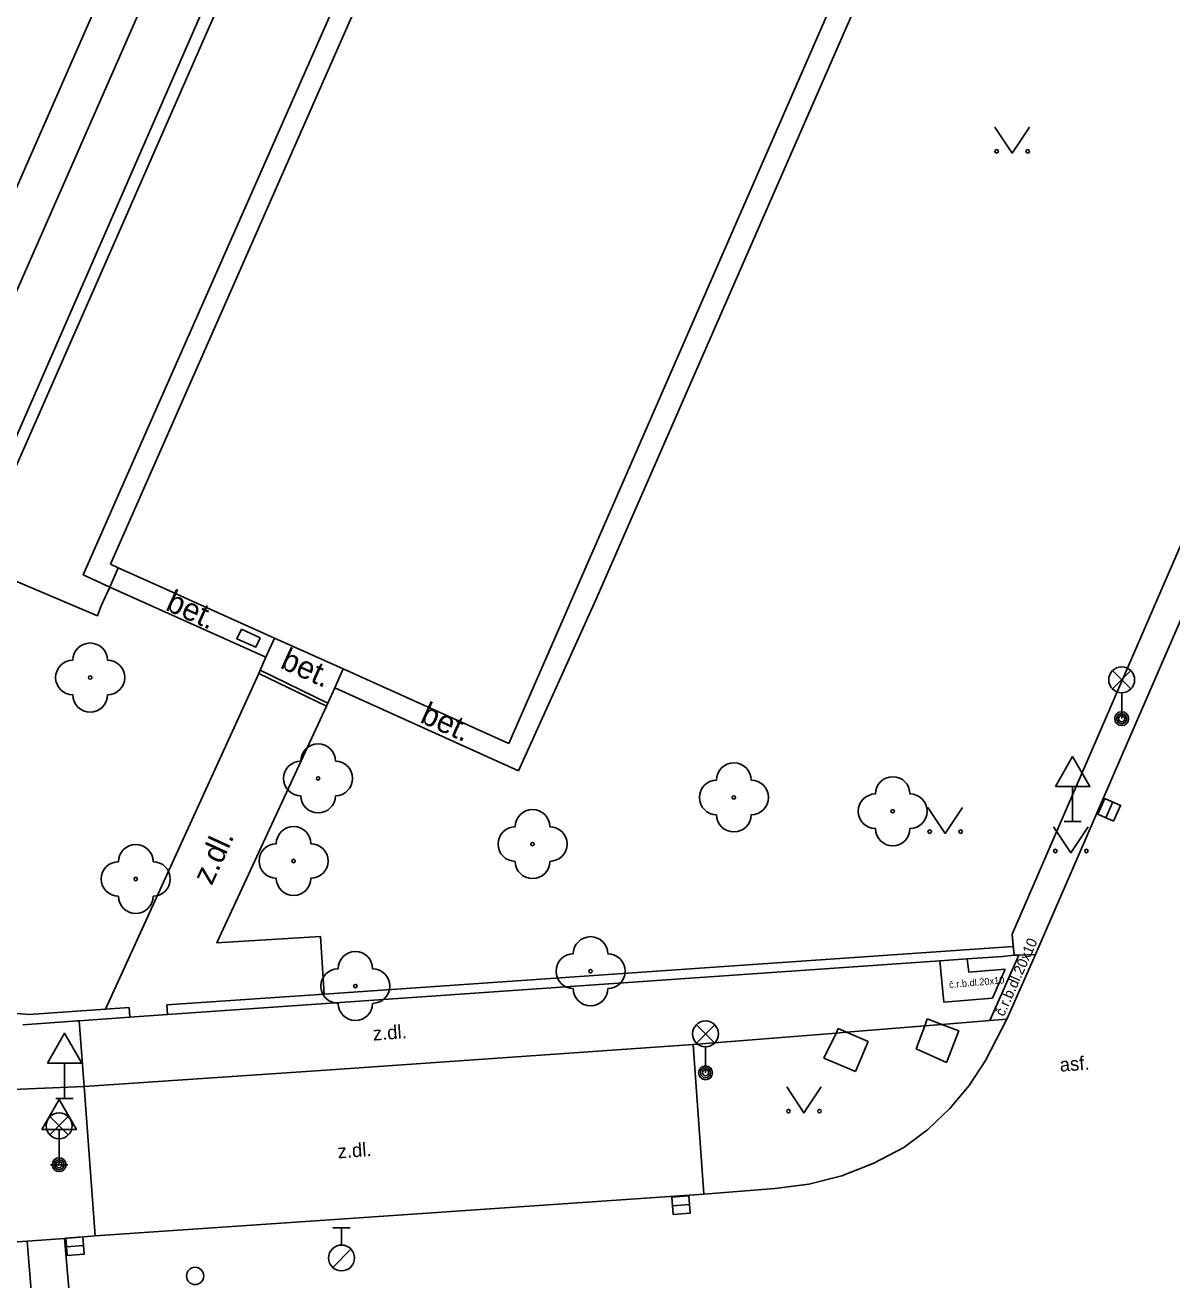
# Model space of a CAD drawing. Extents: x -596024 to -594475, y -1163820 to -1161957.
# Drawn here: x -595841.38 to -595808.16, y -1162091.11 to -1162054.79 of the extents above; entities that cross this region are included whole.
import ezdxf

# ---------------------------------------------------------------- set-up
doc = ezdxf.new("R2010")
doc.units = 0
for name, color, linetype in [('Level 10', 7, 'Continuous'), ('Level 11', 7, 'Continuous'), ('Level 22', 7, 'Continuous'), ('Level 24', 7, 'Continuous'), ('Level 26', 7, 'Continuous'), ('Level 27', 7, 'Continuous'), ('Level 28', 7, 'Continuous'), ('Level 33', 7, 'Continuous'), ('Level 34', 7, 'Continuous'), ('Level 36', 7, 'Continuous'), ('Level 40', 7, 'Continuous'), ('Level 5', 7, 'Continuous'), ('Level 7', 7, 'Continuous'), ('Level 8', 7, 'Continuous')]:
    doc.layers.add(name, color=color, linetype=linetype)

msp = doc.modelspace()

# ---------------------------------------------------------------- linework, layer by layer
at = {"layer": 'Level 10'}
for points in [[(-595770.79, -1161986.56), (-595772.24, -1161989.83), (-595779.32, -1162006.16), (-595780.56, -1162009.01), (-595812.12, -1162081.69)], [(-595828.14, -1162028.75), (-595834.76, -1162043.85), (-595843.54, -1162063.85), (-595848.63, -1162075.44)], [(-595812.95, -1162083.56), (-595812.12, -1162081.69)], [(-595812.95, -1162083.56), (-595813.56, -1162084.75)], [(-595832.67, -1162085.03), (-595822.03, -1162084.29)], [(-595821.72, -1162088.62), (-595822.03, -1162084.29)], [(-595813.56, -1162084.75), (-595814.04, -1162085.48), (-595814.6, -1162086.14), (-595815.23, -1162086.75), (-595815.93, -1162087.27)], [(-595839.66, -1162085.51), (-595832.67, -1162085.03)], [(-595839.35, -1162089.83), (-595839.66, -1162085.51)], [(-595815.93, -1162087.27), (-595816.8, -1162087.73), (-595817.72, -1162088.09), (-595818.68, -1162088.33), (-595819.66, -1162088.46)], [(-595819.66, -1162088.46), (-595821.72, -1162088.62)], [(-595845.92, -1162090.29), (-595841.31, -1162089.98)], [(-595841.31, -1162089.98), (-595840.23, -1162089.91)], [(-595840.23, -1162089.91), (-595839.35, -1162089.83)]]:
    msp.add_lwpolyline(points, dxfattribs=at)
at = {"layer": 'Level 11'}
for points in [[(-595837.62, -1162065.99), (-595821.39, -1162029.26), (-595808.81, -1162034.8), (-595824.85, -1162071.42)], [(-595833.62, -1162044.28), (-595842.45, -1162064.36)], [(-595837.62, -1162065.99), (-595839.69, -1162070.7), (-595838.92, -1162071.05)], [(-595838.92, -1162071.05), (-595834.4, -1162073.08), (-595834.57, -1162073.46), (-595834.61, -1162073.55), (-595839.05, -1162083.27)], [(-595824.85, -1162071.42), (-595827.09, -1162076.37), (-595832.41, -1162073.97), (-595832.61, -1162074.41), (-595832.65, -1162074.5), (-595835.82, -1162081.35), (-595832.82, -1162081.17), (-595832.71, -1162082.83)], [(-595834.4, -1162073.08), (-595834.15, -1162072.53)], [(-595832.41, -1162073.97), (-595832.16, -1162073.42)], [(-595812.73, -1162081.71), (-595812.76, -1162081.45), (-595812.79, -1162081.1)], [(-595814.89, -1162081.87), (-595814.77, -1162083.07)], [(-595814.09, -1162081.81), (-595814.05, -1162082.2)], [(-595813.44, -1162083.6), (-595812.6, -1162081.71)], [(-595812.73, -1162081.71), (-595812.6, -1162081.71), (-595812.12, -1162081.69)], [(-595814.05, -1162082.2), (-595812.99, -1162082.11)], [(-595813.36, -1162082.95), (-595812.99, -1162082.11)], [(-595814.77, -1162083.07), (-595813.36, -1162082.95)], [(-595839.66, -1162085.51), (-595839.81, -1162083.61)], [(-595817.59, -1162083.93), (-595815.32, -1162083.75)], [(-595815.32, -1162083.75), (-595814.83, -1162083.71)], [(-595814.83, -1162083.71), (-595813.44, -1162083.6), (-595812.95, -1162083.56)], [(-595822.03, -1162084.29), (-595817.89, -1162083.96)], [(-595817.89, -1162083.96), (-595817.59, -1162083.93)], [(-595839.66, -1162085.51), (-595846.35, -1162085.79)], [(-595821.72, -1162088.62), (-595832.13, -1162089.34)], [(-595832.13, -1162089.34), (-595839.35, -1162089.83)], [(-595840.87, -1162095.47), (-595841.31, -1162089.98)], [(-595840.23, -1162089.91), (-595839.76, -1162095.37)]]:
    msp.add_lwpolyline(points, dxfattribs=at)
at = {"layer": 'Level 22'}
for centre in [(-595839.49, -1162073.67), (-595832.89, -1162076.59), (-595820.85, -1162077.14), (-595816.25, -1162077.54), (-595826.68, -1162078.49), (-595833.6, -1162078.98), (-595838.17, -1162079.5), (-595825, -1162082.17), (-595831.81, -1162082.6)]:
    msp.add_circle(centre, 0.05, dxfattribs=at)
for centre, start, end in [((-595839.49, -1162073.17), 0, 180), ((-595839.99, -1162073.67), 90, 270), ((-595838.99, -1162073.67), 270, 90), ((-595839.49, -1162074.17), 180, 0), ((-595832.89, -1162076.09), 0, 180), ((-595833.39, -1162076.59), 90, 270), ((-595832.39, -1162076.59), 270, 90), ((-595820.85, -1162076.64), 0, 180), ((-595816.25, -1162077.04), 0, 180), ((-595821.35, -1162077.14), 90, 270), ((-595820.35, -1162077.14), 270, 90), ((-595832.89, -1162077.09), 180, 0), ((-595816.75, -1162077.54), 90, 270), ((-595815.75, -1162077.54), 270, 90), ((-595826.68, -1162077.99), 0, 180), ((-595820.85, -1162077.64), 180, 0), ((-595833.6, -1162078.48), 0, 180), ((-595827.18, -1162078.49), 90, 270), ((-595826.18, -1162078.49), 270, 90), ((-595816.25, -1162078.04), 180, 0), ((-595838.17, -1162079), 0, 180), ((-595834.1, -1162078.98), 90, 270), ((-595833.1, -1162078.98), 270, 90), ((-595838.67, -1162079.5), 90, 270), ((-595837.67, -1162079.5), 270, 90), ((-595826.68, -1162078.99), 180, 0), ((-595833.6, -1162079.48), 180, 0), ((-595838.17, -1162080), 180, 0), ((-595825, -1162081.67), 0, 180), ((-595831.81, -1162082.1), 0, 180), ((-595825.5, -1162082.17), 90, 270), ((-595824.5, -1162082.17), 270, 90), ((-595832.31, -1162082.6), 90, 270), ((-595831.31, -1162082.6), 270, 90), ((-595825, -1162082.67), 180, 0), ((-595831.81, -1162083.1), 180, 0)]:
    msp.add_arc(centre, 0.5, start, end, dxfattribs=at)
at = {"layer": 'Level 24'}
for points in [[(-595834.57, -1162072.52), (-595834.69, -1162072.79), (-595835.24, -1162072.55), (-595835.11, -1162072.27)], [(-595834.57, -1162072.52), (-595835.11, -1162072.27)], [(-595834.61, -1162073.55), (-595832.65, -1162074.5)], [(-595834.57, -1162073.46), (-595832.61, -1162074.41)]]:
    msp.add_lwpolyline(points, dxfattribs=at)
at = {"layer": 'Level 26'}
for points in [[(-595815.57, -1162084.42), (-595815.32, -1162083.75), (-595815.25, -1162083.55)], [(-595815.25, -1162083.55), (-595814.83, -1162083.71), (-595814.34, -1162083.9)], [(-595818.24, -1162084.69), (-595817.89, -1162083.96), (-595817.83, -1162083.83)], [(-595817.83, -1162083.83), (-595817.59, -1162083.93), (-595816.96, -1162084.2)], [(-595814.34, -1162083.9), (-595814.69, -1162084.81)], [(-595816.96, -1162084.2), (-595817.33, -1162085.07)], [(-595814.69, -1162084.81), (-595815.57, -1162084.42)], [(-595817.33, -1162085.07), (-595818.24, -1162084.69)]]:
    msp.add_lwpolyline(points, dxfattribs=at)
at = {"layer": 'Level 27'}
for p, q in [((-595810.081, -1162077.729), (-595809.879, -1162077.271)), ((-595822.629, -1162088.959), (-595822.131, -1162088.921)), ((-595840.179, -1162090.149), (-595839.681, -1162090.111))]:
    msp.add_line(p, q, dxfattribs=at)
for points in [[(-595809.852, -1162077.829), (-595809.651, -1162077.372), (-595810.108, -1162077.171), (-595810.309, -1162077.628)], [(-595822.61, -1162089.208), (-595822.112, -1162089.17), (-595822.15, -1162088.672), (-595822.648, -1162088.71)], [(-595840.16, -1162090.398), (-595839.662, -1162090.36), (-595839.7, -1162089.862), (-595840.198, -1162089.9)]]:
    msp.add_lwpolyline(points, close=True, dxfattribs=at)
at = {"layer": 'Level 28'}
for p, q in [((-595832.46, -1162089.595), (-595831.96, -1162089.595)), ((-595832.21, -1162090.095), (-595832.21, -1162089.595)), ((-595832.468, -1162090.742), (-595831.938, -1162090.212))]:
    msp.add_line(p, q, dxfattribs=at)
for centre, radius in [((-595832.21, -1162090.47), 0.375), ((-595836.45, -1162090.99), 0.25)]:
    msp.add_circle(centre, radius, dxfattribs=at)
at = {"layer": 'Level 33'}
for p, q in [((-595809.885, -1162074), (-595809.355, -1162073.47)), ((-595809.885, -1162073.47), (-595809.355, -1162074)), ((-595809.62, -1162074.11), (-595809.62, -1162074.86)), ((-595821.935, -1162084.25), (-595821.405, -1162083.72)), ((-595821.935, -1162083.72), (-595821.405, -1162084.25)), ((-595821.67, -1162084.36), (-595821.67, -1162085.11)), ((-595840.655, -1162086.91), (-595840.125, -1162086.38)), ((-595840.655, -1162086.38), (-595840.125, -1162086.91)), ((-595840.39, -1162087.02), (-595840.39, -1162087.77))]:
    msp.add_line(p, q, dxfattribs=at)
for centre, radius in [((-595809.62, -1162073.735), 0.375), ((-595809.62, -1162074.86), 0.2), ((-595809.62, -1162074.86), 0.145), ((-595809.62, -1162074.86), 0.0876), ((-595821.67, -1162083.985), 0.375), ((-595821.67, -1162085.11), 0.2), ((-595821.67, -1162085.11), 0.145), ((-595821.67, -1162085.11), 0.0876), ((-595840.39, -1162086.645), 0.375), ((-595840.39, -1162087.77), 0.2), ((-595840.39, -1162087.77), 0.145), ((-595840.39, -1162087.77), 0.0876)]:
    msp.add_circle(centre, radius, dxfattribs=at)
at = {"layer": 'Level 34'}
for p, q in [((-595811.04, -1162076.822), (-595811.04, -1162077.84)), ((-595811.29, -1162077.84), (-595810.79, -1162077.84)), ((-595840.23, -1162084.832), (-595840.23, -1162085.85)), ((-595840.48, -1162085.85), (-595839.98, -1162085.85)), ((-595840.39, -1162086.752), (-595840.39, -1162087.77)), ((-595840.64, -1162087.77), (-595840.14, -1162087.77))]:
    msp.add_line(p, q, dxfattribs=at)
for points in [[(-595811.54, -1162076.822), (-595810.54, -1162076.822), (-595811.04, -1162075.956)], [(-595840.73, -1162084.832), (-595839.73, -1162084.832), (-595840.23, -1162083.966)], [(-595840.89, -1162086.752), (-595839.89, -1162086.752), (-595840.39, -1162085.886)]]:
    msp.add_lwpolyline(points, close=True, dxfattribs=at)
at = {"layer": 'Level 36'}
for points in [[(-595813.29, -1162057.74), (-595812.79, -1162058.49), (-595812.29, -1162057.74)], [(-595815.23, -1162077.43), (-595814.73, -1162078.18), (-595814.23, -1162077.43)], [(-595811.59, -1162077.99), (-595811.09, -1162078.74), (-595810.59, -1162077.99)], [(-595819.32, -1162085.52), (-595818.82, -1162086.27), (-595818.32, -1162085.52)]]:
    msp.add_lwpolyline(points, dxfattribs=at)
for centre in [(-595813.24, -1162058.44), (-595812.341, -1162058.44), (-595815.18, -1162078.13), (-595814.281, -1162078.13), (-595811.54, -1162078.69), (-595810.641, -1162078.69), (-595819.27, -1162086.22), (-595818.371, -1162086.22)]:
    msp.add_circle(centre, 0.05, dxfattribs=at)
at = {"layer": 'Level 5'}
for points in [[(-595838.9, -1162070.39), (-595821.1, -1162030)], [(-595810.18, -1162036.25), (-595827.37, -1162075.58)], [(-595837.32, -1162071.1), (-595838.68, -1162070.49), (-595838.9, -1162070.39)], [(-595836.77, -1162071.35), (-595837.32, -1162071.1)], [(-595827.37, -1162075.58), (-595832.16, -1162073.42), (-595834.15, -1162072.53), (-595836.77, -1162071.35)]]:
    msp.add_lwpolyline(points, dxfattribs=at)
at = {"layer": 'Level 7'}
for points in [[(-595821.28, -1162020.13), (-595846.02, -1162076.71)], [(-595845.67, -1162076.71), (-595842.88, -1162070.36), (-595820.86, -1162020.31)], [(-595792, -1162033.14), (-595812.79, -1162081.1), (-595812.73, -1162081.71)], [(-595839.17, -1162071.59), (-595839.28, -1162071.88), (-595842.88, -1162070.36)], [(-595841.26, -1162083.42), (-595842.47, -1162083.33), (-595843.61, -1162082.94), (-595844.46, -1162082.39), (-595845.4, -1162081.34), (-595845.93, -1162080.25), (-595846.16, -1162079.06), (-595846.07, -1162077.85), (-595845.67, -1162076.71)], [(-595812.76, -1162081.45), (-595832.71, -1162082.83), (-595837.27, -1162083.14)], [(-595812.73, -1162081.71), (-595813.07, -1162081.74), (-595814.09, -1162081.81), (-595814.89, -1162081.87), (-595837.25, -1162083.42)], [(-595838.36, -1162083.22), (-595839.05, -1162083.27), (-595841.26, -1162083.42)], [(-595838.34, -1162083.5), (-595838.36, -1162083.22)], [(-595837.25, -1162083.42), (-595837.27, -1162083.14)], [(-595838.34, -1162083.5), (-595839.81, -1162083.61), (-595839.89, -1162083.61), (-595839.98, -1162083.62), (-595841.44, -1162083.72)]]:
    msp.add_lwpolyline(points, dxfattribs=at)
at = {"layer": 'Level 8'}
for points in [[(-595838.68, -1162070.49), (-595838.92, -1162071.05), (-595839.17, -1162071.59)], [(-595838.34, -1162083.5), (-595837.25, -1162083.42)]]:
    msp.add_lwpolyline(points, dxfattribs=at)

# ---------------------------------------------------------------- texts
at = {"layer": 'Level 40'}
for s, height, rotation, p in [('bet.', 0.65, 335.7112, (-595837.34, -1162071.7)), ('bet.', 0.65, 335.7112, (-595834.02, -1162073.38)), ('bet.', 0.65, 335.7112, (-595829.97, -1162074.95)), ('z.dl.', 0.65, 65.4552, (-595835.97, -1162079.71)), ('č.r.b.dl.20x10', 0.3, 66, (-595813.03, -1162083.5)), ('č.r.b.dl.20x10', 0.2, 5, (-595814.61, -1162082.66)), ('z.dl.', 0.4, 4.2125, (-595831.29, -1162084.18)), ('asf.', 0.4, 4.2125, (-595811.4, -1162085.08)), ('z.dl.', 0.4, 4.2125, (-595832.31, -1162087.59))]:
    msp.add_text(s, height=height, rotation=rotation, dxfattribs=at).set_placement(p)

doc.saveas('drawing.dxf')
